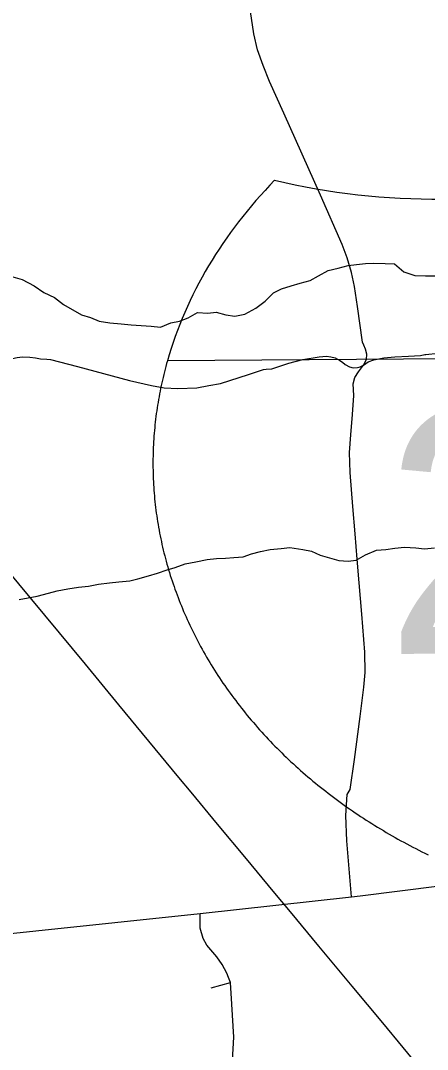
# Model space of a CAD drawing. Extents: x 114604 to 551442, y 316898 to 567001.
# Drawn here: x 167252 to 169744, y 411584 to 417885 of the extents above; entities that cross this region are included whole.
import ezdxf

# ---------------------------------------------------------------- set-up
doc = ezdxf.new("R2010")
doc.units = 0
for name, color, linetype in [('GE_P_Alignment', 7, 'Continuous'), ('GE_P_Alignment_1000_Bearings', 7, 'Continuous'), ('GE_P_Alignment_100_Cardinal_Points', 7, 'Continuous'), ('GE_P_Alignment_500_Bearings', 7, 'Continuous'), ('PM_P_Cells', 7, 'Continuous')]:
    doc.layers.add(name, color=color, linetype=linetype)

msp = doc.modelspace()

# ---------------------------------------------------------------- linework, layer by layer
at = {"layer": 'GE_P_Alignment'}
msp.add_line((173590.5, 415839.8), (168151.5, 415800.6), dxfattribs=at)
msp.add_line((173590.5, 415839.8), (168151.5, 415800.6), dxfattribs=at)
msp.add_lwpolyline([(168151.5, 415800.6), (168146.8, 415783.9), (168142.2, 415767.2), (168137.7, 415750.4), (168133.4, 415733.6), (168129.2, 415716.8), (168125.1, 415699.9), (168121.2, 415683), (168117.3, 415666.1), (168113.6, 415649.1), (168110.1, 415632.1), (168106.6, 415615.1), (168103.3, 415598.1), (168100.1, 415581), (168097.1, 415563.9), (168094.1, 415546.8), (168091.3, 415529.7), (168088.7, 415512.5), (168086.1, 415495.4), (168083.7, 415478.2), (168081.4, 415461), (168079.3, 415443.7), (168077.3, 415426.5), (168075.4, 415409.2), (168073.6, 415391.9), (168072, 415374.6), (168070.5, 415357.3), (168069.2, 415339.9), (168068, 415322.6), (168066.9, 415305.2), (168065.9, 415287.8), (168065.1, 415270.4), (168064.4, 415253), (168063.9, 415235.6), (168063.5, 415218.2), (168063.2, 415200.8), (168063, 415183.3), (168063, 415165.9), (168063.2, 415148.4), (168063.4, 415131), (168063.8, 415113.5), (168064.4, 415096), (168065, 415078.5), (168065.8, 415061), (168066.8, 415043.6), (168067.9, 415026.1), (168069.1, 415008.6), (168070.4, 414991.1), (168071.9, 414973.6), (168073.5, 414956.1), (168075.3, 414938.6), (168077.2, 414921.2), (168079.2, 414903.7), (168081.4, 414886.2), (168083.7, 414868.7), (168086.2, 414851.3), (168088.8, 414833.8), (168091.5, 414816.4), (168094.3, 414798.9), (168097.3, 414781.5), (168100.5, 414764.1), (168103.7, 414746.7), (168107.2, 414729.3), (168110.7, 414711.9), (168114.4, 414694.5), (168118.2, 414677.1), (168122.2, 414659.8), (168126.3, 414642.4), (168130.5, 414625.1), (168134.9, 414607.8), (168139.4, 414590.6), (168144, 414573.3), (168148.8, 414556), (168153.7, 414538.8), (168158.8, 414521.6), (168164, 414504.4), (168169.3, 414487.3), (168174.8, 414470.1), (168180.4, 414453), (168186.1, 414435.9), (168192, 414418.9), (168198, 414401.8), (168204.2, 414384.8), (168210.4, 414367.8), (168216.9, 414350.9), (168223.4, 414334), (168230.1, 414317.1), (168236.9, 414300.2), (168243.9, 414283.4), (168251, 414266.6), (168258.2, 414249.8), (168265.6, 414233.1), (168273, 414216.4), (168280.7, 414199.7), (168288.4, 414183.1), (168296.3, 414166.5), (168304.3, 414150), (168312.5, 414133.5), (168320.8, 414117), (168329.2, 414100.5), (168337.7, 414084.2), (168346.4, 414067.8), (168355.2, 414051.5), (168364.2, 414035.2), (168373.2, 414019), (168382.4, 414002.8), (168391.8, 413986.7), (168401.2, 413970.6), (168410.8, 413954.6), (168420.5, 413938.6), (168430.4, 413922.7), (168440.3, 413906.8), (168450.4, 413890.9), (168460.6, 413875.1), (168471, 413859.4), (168481.5, 413843.7), (168492, 413828.1), (168502.8, 413812.5), (168513.6, 413796.9), (168524.6, 413781.5), (168535.7, 413766.1), (168546.9, 413750.7), (168558.2, 413735.4), (168569.7, 413720.1), (168581.3, 413705), (168593, 413689.8), (168604.8, 413674.7), (168616.7, 413659.7), (168628.8, 413644.8), (168640.9, 413629.9), (168653.2, 413615.1), (168665.6, 413600.3), (168678.2, 413585.6), (168690.8, 413571), (168703.6, 413556.4), (168716.4, 413541.9), (168729.4, 413527.5), (168742.5, 413513.1), (168755.7, 413498.8), (168769.1, 413484.6), (168782.5, 413470.4), (168796.1, 413456.3), (168809.7, 413442.3), (168823.5, 413428.3), (168837.4, 413414.4), (168851.4, 413400.6), (168865.5, 413386.9), (168879.7, 413373.2), (168894, 413359.6), (168908.4, 413346.1), (168922.9, 413332.7), (168937.5, 413319.3), (168952.3, 413306), (168967.1, 413292.8), (168982, 413279.7), (168997.1, 413266.6), (169012.2, 413253.6), (169027.5, 413240.7), (169042.8, 413227.9), (169058.3, 413215.1), (169073.8, 413202.5), (169089.4, 413189.9), (169105.2, 413177.4), (169121, 413165), (169136.9, 413152.6), (169152.9, 413140.4), (169169, 413128.2), (169185.2, 413116.1), (169201.5, 413104.1), (169217.9, 413092.2), (169234.4, 413080.4), (169251, 413068.7), (169267.6, 413057), (169284.4, 413045.4), (169301.2, 413033.9), (169318.1, 413022.6), (169335.1, 413011.2), (169352.2, 413000), (169369.4, 412988.9), (169386.7, 412977.9), (169404, 412966.9), (169421.4, 412956.1), (169438.9, 412945.3), (169456.5, 412934.6), (169474.2, 412924), (169491.9, 412913.5), (169509.7, 412903.2), (169527.6, 412892.8), (169545.6, 412882.6), (169563.6, 412872.5), (169581.8, 412862.5), (169599.9, 412852.6), (169618.2, 412842.7), (169636.5, 412833), (169654.9, 412823.3), (169673.4, 412813.8), (169692, 412804.3), (169710.6, 412795), (169729.3, 412785.7), (169748, 412776.6)], dxfattribs=at)
for centre, ratio, start_param, end_param in [((171578.8, 415182.5), 0.8, 2.47259, 2.911027), ((169816.4, 419604.2), 0.800001, 4.415841, 5.008937)]:
    msp.add_ellipse(centre, major_axis=(3515.7, 25.3), ratio=ratio, start_param=start_param, end_param=end_param, dxfattribs=at)
at = {"layer": 'GE_P_Alignment_1000_Bearings'}
msp.add_lwpolyline([(169720.2, 411445.6), (169470.4, 411746.5), (169282.3, 411972.2), (169078.6, 412216.6), (168905.4, 412426.9), (168798.6, 412553.1), (168636.2, 412750.5), (168457.5, 412964.1), (168296.6, 413158.6), (168221, 413248.9), (167853.1, 413693.6), (167650.1, 413942.5), (166830.8, 414927.8), (166099.5, 415809.2), (165565.1, 416453.3), (165247.4, 416835.3), (165046.3, 417079.3), (164916.8, 417233.1), (164809.1, 417364.8), (164177.5, 418127.7)], dxfattribs=at)
at = {"layer": 'GE_P_Alignment_100_Cardinal_Points'}
msp.add_line((168419.8, 411961.6), (168537.2, 411993.9), dxfattribs=at)
for points in [[(169278.9, 412517.6), (169250.7, 412860.6), (169244.6, 413017.2), (169251.8, 413144.6), (169270.2, 413176.8), (169296.7, 413358.8), (169331.4, 413622.3), (169354.6, 413802.6), (169363.2, 413893.3), (169360.6, 414017.1), (169343.1, 414250.4), (169326.4, 414441.3), (169312.9, 414586.2), (169301.6, 414742.5), (169287.2, 414909), (169271.1, 415116.3), (169267.3, 415239.1), (169275.3, 415347.2), (169286.1, 415473), (169294, 415588.5), (169289.1, 415660.8), (169299.1, 415699.6), (169321.4, 415734.8), (169351.8, 415775.2), (169370.6, 415809.7), (169374, 415841.8), (169364.3, 415873.2), (169354.6, 415896.5), (169347.2, 415916.2), (169315.7, 416132.9), (169296.5, 416256.3), (169279.1, 416343.1), (169253.6, 416431.3), (169221.6, 416512.9), (169088.6, 416816.6), (168863.7, 417318.3), (168777.5, 417511.3), (168737.3, 417610.4), (168703.1, 417705.1), (168680.4, 417802.9), (168660.5, 417940.1)], [(169728.2, 415839.5), (169733.4, 415840.8), (169884.9, 415856.1)], [(167203.2, 415815.9), (167231.8, 415821.8), (167264.5, 415824.9), (167308.4, 415824.6), (167343.9, 415820.4), (167374.4, 415813.8), (167413.8, 415810.5)], [(167413.8, 415810.5), (167436.3, 415808.6), (167601.1, 415767), (167919.8, 415681.5), (168053.5, 415649.8), (168131.3, 415636.8), (168215.8, 415630.7), (168331.7, 415636), (168404.8, 415650.1), (168476.8, 415663), (168647.6, 415717.1), (168740.9, 415748.2), (168757.4, 415749.8)], [(168757.4, 415749.8), (168790.4, 415753.1), (168894.9, 415786.5), (168980.3, 415808.5), (169080.4, 415825), (169125.4, 415829.8), (169153.3, 415826.6), (169179.7, 415818.6), (169206.8, 415802.5), (169224.5, 415792.6), (169240.9, 415778.9), (169267.4, 415763.4), (169290, 415758.5), (169315.8, 415759.9), (169331.4, 415764.5), (169351.8, 415775.2), (169382.1, 415795.6), (169416.5, 415807.8), (169478, 415818.9), (169543.9, 415825.6), (169627.4, 415830), (169702.1, 415833.1), (169728.2, 415839.5)], [(168544.8, 411409.7), (168558.1, 411658.5), (168545.6, 411861.1), (168537.2, 411993.9), (168525.3, 412024.1), (168515.8, 412052), (168487.4, 412104.2), (168453.4, 412150.6), (168392.3, 412223.5), (168369.8, 412264.1), (168351.9, 412326.9), (168352.4, 412416.6)]]:
    msp.add_lwpolyline(points, dxfattribs=at)
at = {"layer": 'GE_P_Alignment_500_Bearings'}
for points in [[(169332.7, 412524.4), (169817.4, 412585.2), (170133.6, 412617.4)], [(163181.5, 411775.6), (163696.7, 411845.5), (164090.6, 411896.7), (164461.9, 411944.2), (164748.9, 411982.3), (165028, 412018.7), (165821.1, 412121.1), (166821.7, 412255.2), (168352.4, 412416.6), (169278.9, 412517.6), (169332.7, 412524.4)]]:
    msp.add_lwpolyline(points, dxfattribs=at)
at = {"layer": 'PM_P_Cells'}
for points in [[(167189.5, 416320.6), (167261.4, 416300.1), (167335.2, 416259.6), (167395, 416219.1), (167460.8, 416188.6), (167514.6, 416146.2), (167626.2, 416083.4), (167680.1, 416067), (167734, 416044.6), (167798, 416034.2), (167867.9, 416027.8), (167929.9, 416021.4), (167989.9, 416017), (168051.9, 416012.6), (168109.9, 416008.3), (168172, 416034), (168226.1, 416043.7), (168278.2, 416065.4), (168336.4, 416097.2), (168398.4, 416092.8), (168450.4, 416098.5), (168510.3, 416082.1), (168564.3, 416075.7), (168626.4, 416087.4), (168692.6, 416123.1), (168750.9, 416166.9), (168801.2, 416216.7), (168851.3, 416242.5), (168909.4, 416260.2), (168965.5, 416275.9), (169025.6, 416293.5), (169077.8, 416321.3), (169136, 416355.1), (169198.1, 416368.7), (169258.2, 416384.4), (169310.2, 416390.1), (169364.3, 416397.8), (169414.3, 416399.5), (169486.3, 416397.1), (169542.3, 416394.7), (169600, 416346.3), (169667.9, 416323.8), (169731.9, 416321.4), (169795.9, 416321)], [(167244.1, 414339.1), (167354.3, 414360.5), (167422.4, 414378.1), (167476.5, 414391.8), (167542.6, 414405.5), (167606.6, 414415.1), (167668.6, 414420.8), (167728.7, 414434.4), (167796.8, 414442.1), (167854.8, 414447.7), (167920.9, 414453.3), (167971, 414467.1), (168035.1, 414484.7), (168091.2, 414500.5), (168149.3, 414520.2), (168199.4, 414535.9), (168259.5, 414557.6), (168325.6, 414569.2), (168395.7, 414584.8), (168451.7, 414590.5), (168507.8, 414592.2), (168557.8, 414595.9), (168615.8, 414601.6), (168665.9, 414619.3), (168722, 414633), (168780.1, 414646.7), (168848.1, 414652.3), (168902.2, 414658), (168980.1, 414645.5), (169034.1, 414635.2), (169087.9, 414610.8), (169143.8, 414594.4), (169201.8, 414578), (169257.7, 414573.7), (169307.8, 414581.4), (169364, 414613.1), (169432.2, 414640.8), (169490.2, 414646.5), (169544.3, 414654.2), (169604.3, 414659.8), (169672.3, 414655.4)], [(169672.3, 414655.4), (169726.3, 414649.1), (169788.3, 414656.7)]]:
    msp.add_lwpolyline(points, dxfattribs=at)

# ---------------------------------------------------------------- texts
at = {"layer": 'GE_P_Alignment'}
msp.add_text('270', height=1500.06, rotation=0.41265, dxfattribs=at).set_placement((169483.4, 414005.5))

doc.saveas('drawing.dxf')
